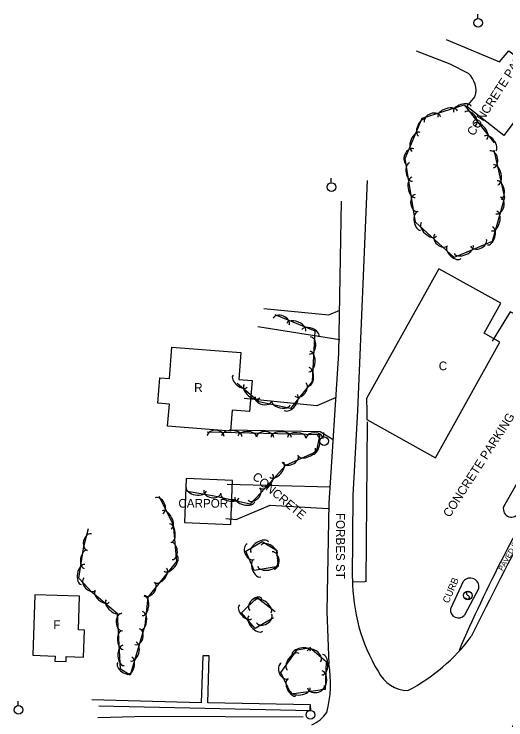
# Model space of a CAD drawing. Extents: x 1441650 to 1491889, y 345904 to 358319.
# Drawn here: x 1441659 to 1441941.4, y 356898.7 to 357304.3 of the extents above; entities that cross this region are included whole.
import ezdxf

# ---------------------------------------------------------------- set-up
doc = ezdxf.new("R2010")
doc.units = 0
for name, color, linetype in [('S_BUILDING', 7, 'Continuous'), ('S_BUILDING_ANNOT', 7, 'Continuous'), ('S_CURB_ANNOT', 7, 'Continuous'), ('S_EDGE_PAVEMENT', 7, 'Continuous'), ('S_EDGE_PAVEMENT_ANNOT', 7, 'Continuous'), ('S_IRON_PIN_ANNOT', 7, 'Continuous'), ('S_PARKING', 7, 'Continuous'), ('S_PARKING_ANNOT', 7, 'Continuous'), ('S_SHOULDER', 7, 'Continuous'), ('S_SHOULDER_ANNOT', 7, 'Continuous'), ('S_SIDEWALK', 7, 'Continuous'), ('S_SIGN', 7, 'Continuous'), ('S_STREAM', 7, 'Continuous'), ('S_TREE', 7, 'Continuous'), ('S_UTILITY_POLE', 7, 'Continuous')]:
    doc.layers.add(name, color=color, linetype=linetype)

msp = doc.modelspace()

# ---------------------------------------------------------------- linework, layer by layer
at = {"layer": 'S_BUILDING'}
for points in [[(1441902.86, 357157.99), (1441861.37, 357083.48), (1441861.51, 357076.17), (1441861.66, 357071.31), (1441901.05, 357049.38), (1441938.02, 357115.79), (1441928.94, 357120.85), (1441938.55, 357138.11)], [(1441749.67, 357112.86), (1441789.22, 357109.77), (1441788.01, 357094.32), (1441795.66, 357093.72), (1441794.27, 357075.98), (1441784.15, 357076.77), (1441783.2, 357064.59), (1441747.17, 357067.41), (1441748.17, 357080.22), (1441741.61, 357080.74), (1441742.75, 357095.26), (1441748.26, 357094.83)], [(1441756.81, 357012.12), (1441783.46, 357011), (1441784.52, 357036.25), (1441757.87, 357037.37)], [(1441670.85, 356970.63), (1441669.75, 356935.79), (1441682.52, 356935.39), (1441682.43, 356932.49), (1441688.93, 356932.28), (1441689.01, 356935.05), (1441698.96, 356934.73), (1441699.45, 356950.25), (1441695.92, 356950.36), (1441696.53, 356969.83)]]:
    msp.add_lwpolyline(points, close=True, dxfattribs=at)
at = {"layer": 'S_EDGE_PAVEMENT'}
for points in [[(1441853.34, 356979.85), (1441853.79, 357027.57), (1441856.38, 357076.43), (1441861.97, 357208.74)], [(1441846.77, 357196.76), (1441845.23, 357109.36), (1441839.79, 357023.23), (1441838.65, 356961.04), (1441839.79, 356930.8)]]:
    msp.add_lwpolyline(points, dxfattribs=at)
for centre, major_axis, ratio, start_param, end_param in [((1442935.82, 356469.11), (-610.97, -1169.74), 0.849265, 4.690768, 4.747495), ((1441956.76, 356979.67), (69, -77.05), 0.999914, 3.980335, 4.521011), ((1442895.66, 356480.85), (-303.25, -992.83), 0.998616, 4.518038, 4.6864), ((1441834.64, 357010.47), (103.09, 34.05), 0.990271, 4.880381, 5.325993), ((1441781.19, 356918.86), (10, 61.39), 0.956263, 4.608939, 5.060354), ((1441884.32, 356933.82), (13.81, -13.08), 0.929568, 4.342057, 5.477309), ((1441828.5, 356905.84), (11, 8.78), 0.668203, 4.336902, 5.159278)]:
    msp.add_ellipse(centre, major_axis=major_axis, ratio=ratio, start_param=start_param, end_param=end_param, dxfattribs=at)
at = {"layer": 'S_IRON_PIN_ANNOT'}
msp.add_lwpolyline([(1441861.19, 356977.93), (1441861.97, 357070.06)], dxfattribs=at)
at = {"layer": 'S_PARKING'}
for points in [[(1441907.19, 357289.69), (1441937.66, 357276.88), (1441943.02, 357283.25), (1441964.59, 357266.99), (1441940.31, 357234.6), (1441918.93, 357251.18), (1441923.87, 357257.04)], [(1441919.96, 357270.13), (1441909.48, 357275.48), (1441890.1, 357283.03)], [(1441802.4, 357135.09), (1441839.81, 357131.56), (1441846.13, 357134.1)], [(1441971.08, 357118.94), (1441943.79, 357133.21), (1441933.51, 357116.42)], [(1441846.09, 357117.06), (1441798.93, 357124.6)], [(1441843.89, 357083.98), (1441832.88, 357079.08), (1441791.18, 357083.48)], [(1441782.44, 357065.44), (1441834.7, 357064.5), (1441842.29, 357059.8)], [(1441940.18, 357021.33), (1441960.87, 357057.6)], [(1441840.64, 357032.49), (1441781.45, 357033.89)], [(1441780.58, 357014.37), (1441786.58, 357013.9), (1441806.12, 357022.09), (1441839.4, 357020.14)], [(1441853.55, 356977.98), (1441860.69, 356978.13)], [(1441909.78, 356962.74), (1441917.02, 356978.33)], [(1441925.88, 356974.37), (1441917.73, 356958.94)]]:
    msp.add_lwpolyline(points, dxfattribs=at)
for centre, radius, start, end in [((1441910.96, 357260.32), 13.32, 345.78, 47.462), ((1441944.6, 357019.9), 4.67, 154.7579, 326.9958), ((1441920.91, 356975.15), 5.03, 351.0414, 140.8018), ((1441914.17, 356961.87), 4.61, 171.5489, 320.5668)]:
    msp.add_arc(centre, radius, start, end, dxfattribs=at)
at = {"layer": 'S_SHOULDER'}
msp.add_ellipse((1442670.9, 356615.51), major_axis=(-407.99, -726.54), ratio=0.986934, start_param=4.675409, end_param=4.818978, dxfattribs=at)
at = {"layer": 'S_SIDEWALK'}
msp.add_lwpolyline([(1441707.68, 356906.68), (1441829.49, 356904.08), (1441829.28, 356907.26), (1441770.2, 356908.46), (1441771.04, 356935.45), (1441767.32, 356935.45), (1441766.45, 356908.39), (1441703.63, 356910.13)], dxfattribs=at)
at = {"layer": 'S_SIGN'}
msp.add_circle((1441919.57, 356970.19), 2.49, dxfattribs=at)
for centre, radius, start, end in [((1441920.26, 356971.52), 1.5, 167.1196, 241.9813), ((1441919.65, 356971.46), 0.95, 16.5258, 156.8957), ((1441919.16, 356968.85), 1.4, 358.6529, 73.7063), ((1441919.42, 356969.37), 1.28, 204.641, 335.359)]:
    msp.add_arc(centre, radius, start, end, dxfattribs=at)
at = {"layer": 'S_STREAM'}
msp.add_lwpolyline([(1441825.01, 356900.24), (1441735.36, 356900.71), (1441707.04, 356899.85)], dxfattribs=at)
at = {"layer": 'S_TREE'}
for points in [[(1441934.56, 357226.19), (1441940.69, 357198.82), (1441933.58, 357173.66), (1441911.75, 357164.46), (1441889.55, 357184.67), (1441883.57, 357221.38), (1441893.43, 357244.44), (1441917.52, 357252.16), (1441934.75, 357230.23)], [(1441808.68, 357131.7), (1441831.73, 357122.21), (1441830.13, 357093.16), (1441817.71, 357077.56), (1441799.63, 357081.41), (1441787.03, 357092.02)], [(1441769.85, 357064.25), (1441834.64, 357062.65), (1441832.46, 357052.66), (1441814.83, 357044.94), (1441800.91, 357029.43), (1441794.53, 357022.66), (1441773.86, 357027.19), (1441757.46, 357030.11)], [(1441742.13, 357027.29), (1441750.35, 357010.91), (1441752.34, 356989.73), (1441735.8, 356969.14), (1441734.07, 356952.86), (1441725.76, 356924.35), (1441720.19, 356927.9), (1441718.32, 356959.6), (1441703.82, 356971.81), (1441696.1, 356980.17), (1441699.15, 356998.33), (1441701.76, 357008.64)], [(1441809.65, 356995.47), (1441810.56, 356986.82), (1441796.9, 356984.46), (1441792.17, 356995.6), (1441801.46, 357001.23), (1441810.2, 356995.77)], [(1441808.07, 356957.36), (1441797.37, 356951.25), (1441789.61, 356960.14), (1441798.55, 356969.05), (1441808.86, 356961.04)], [(1441828.91, 356940.22), (1441838.19, 356932.33), (1441837.63, 356916.08), (1441818.09, 356913.41), (1441812.28, 356925.86), (1441821.64, 356938.86), (1441829.32, 356940.31)]]:
    msp.add_lwpolyline(points, dxfattribs=at)
for centre, major_axis, ratio, start_param, end_param in [((1441907.98, 357246.87), (-5.59, -1.79), 0.55008, 3.141593, 6.283185), ((1441916.42, 357249.58), (-5.09, -1.63), 0.540699, 3.141593, 6.283185), ((1441899.24, 357243.8), (-4.72, -1.51), 0.685311, 3.141593, 6.283185), ((1441920.88, 357244.02), (-3.06, 3.9), 0.685311, 3.141593, 6.283185), ((1441893.43, 357239.04), (-2.1, -4.92), 0.540699, 3.141593, 6.283185), ((1441926.81, 357236.91), (-3.63, 4.61), 0.55008, 3.141593, 6.283185), ((1441889.94, 357230.89), (-2.31, -5.4), 0.55008, 3.141593, 6.283185), ((1441932.29, 357229.93), (-3.3, 4.2), 0.540699, 3.141593, 6.283185), ((1441886.54, 357222.27), (-1.95, -4.56), 0.685311, 3.141593, 6.283185), ((1441933.32, 357220.84), (-1.08, 4.84), 0.685311, 3.141593, 6.283185), ((1441887, 357213.51), (0.86, -5.28), 0.540699, 3.141593, 6.283185), ((1441935.59, 357211.86), (-1.28, 5.73), 0.55008, 3.141593, 6.283185), ((1441888.42, 357204.76), (0.94, -5.79), 0.55008, 3.141593, 6.283185), ((1441937.53, 357203.2), (-1.17, 5.22), 0.540699, 3.141593, 6.283185), ((1441890.17, 357195.67), (0.8, -4.89), 0.685311, 3.141593, 6.283185), ((1441936.94, 357194.34), (1.35, 4.77), 0.685457, 3.141593, 6.283185), ((1441891.57, 357185.46), (0.86, -5.28), 0.540699, 3.141593, 6.283185), ((1441934.68, 357185.36), (1.59, 5.65), 0.550197, 3.141593, 6.283185), ((1441897.2, 357180.57), (4.34, -3.95), 0.55008, 3.141593, 6.283185), ((1441932.27, 357176.82), (1.45, 5.14), 0.540815, 3.141593, 6.283185), ((1441904.22, 357174.53), (3.66, -3.34), 0.685311, 3.141593, 6.283185), ((1441925.64, 357172.9), (4.57, 1.93), 0.685346, 3.141593, 6.283185), ((1441911.66, 357167.4), (3.95, -3.6), 0.540699, 3.141593, 6.283185), ((1441917.21, 357169.06), (5.41, 2.28), 0.550108, 3.141593, 6.283185), ((1441812.36, 357127.61), (-4.58, 1.89), 0.685309, 3.141589, 6.283181), ((1441821.02, 357124.33), (-5.43, 2.23), 0.550078, 3.14159, 6.283183), ((1441829.22, 357120.95), (-4.94, 2.03), 0.540698, 3.14159, 6.283183), ((1441828.88, 357113.89), (0.27, 4.95), 0.685312, 3.141589, 6.283181), ((1441828.63, 357104.64), (0.32, 5.86), 0.55008, 3.14159, 6.283183), ((1441828.15, 357095.78), (0.29, 5.34), 0.5407, 3.14159, 6.283183), ((1441788.81, 357093.29), (4.09, -3.44), 0.540698, 3.141593, 6.283185), ((1441795.6, 357087.58), (4.49, -3.78), 0.550078, 3.141593, 6.283185), ((1441823.41, 357088.55), (3.09, 3.88), 0.685311, 3.141593, 6.283185), ((1441802.28, 357083.28), (4.85, -1.03), 0.685309, 3.141595, 6.283188), ((1441817.85, 357081.14), (3.66, 4.59), 0.55008, 3.141593, 6.283185), ((1441812.3, 357080.88), (5.23, -1.11), 0.540698, 3.141594, 6.283187), ((1441774.74, 357061.74), (-4.95, 0.12), 0.685311, 3.141593, 6.283185), ((1441784, 357061.78), (-5.87, 0.14), 0.55008, 3.141593, 6.283185), ((1441792.87, 357061.56), (-5.34, 0.13), 0.540699, 3.141593, 6.283185), ((1441803.16, 357061.04), (-4.95, 0.12), 0.685311, 3.141593, 6.283185), ((1441812.42, 357061.07), (-5.87, 0.14), 0.55008, 3.141593, 6.283185), ((1441821.29, 357060.86), (-5.34, 0.13), 0.540699, 3.141593, 6.283185), ((1441831.58, 357060.34), (-4.95, 0.12), 0.685311, 3.141593, 6.283185), ((1441831.24, 357056.99), (1.25, 5.73), 0.55008, 3.141593, 6.283185), ((1441827.12, 357052.64), (4.9, 2.15), 0.540699, 3.141593, 6.283185), ((1441809.77, 357042.48), (3.92, 4.37), 0.55008, 3.141593, 6.283185), ((1441817.58, 357048.75), (4.54, 1.99), 0.685311, 3.141593, 6.283185), ((1441803.85, 357035.88), (3.57, 3.98), 0.540699, 3.141593, 6.283185), ((1441763.63, 357031.17), (5.78, -1.03), 0.55008, 3.141593, 6.283185), ((1441772.79, 357029.8), (4.88, -0.87), 0.685311, 3.141593, 6.283185), ((1441796.75, 357028.49), (3.4, 3.61), 0.685311, 3.141593, 6.283185), ((1441742.25, 357021.81), (-2.22, 4.43), 0.675801, 3.141593, 6.283185), ((1441782.91, 357027.38), (5.22, -1.14), 0.540699, 3.141593, 6.283185), ((1441791.57, 357025.48), (5.73, -1.26), 0.55008, 3.141593, 6.283185), ((1441746.63, 357013.65), (-2.63, 5.24), 0.542446, 3.141593, 6.283185), ((1441748.7, 357005.99), (-0.5, 5.32), 0.534784, 3.141465, 6.283058), ((1441702.22, 357000.8), (-1.18, -4.8), 0.682031, 3.13351, 6.275103), ((1441800.1, 356997.93), (-5.02, -3.04), 0.55002, 3.141593, 6.283185), ((1441749.41, 356995.71), (-0.46, 4.93), 0.677813, 3.14138, 6.282972), ((1441794.86, 356995.35), (1.94, -4.56), 0.685353, 3.141624, 6.283216), ((1441805.42, 356996.25), (-4.53, 2.83), 0.540687, 3.141593, 6.283185), ((1441700.05, 356990.94), (-0.88, -5.27), 0.536715, 3.140087, 6.28168), ((1441807.8, 356990.29), (-0.52, 4.93), 0.685297, 3.141593, 6.283185), ((1441748.79, 356988.69), (3.67, 4.58), 0.549724, 3.140183, 6.281775), ((1441798.65, 356985.77), (2.09, -4.92), 0.540733, 3.141611, 6.283204), ((1441698.58, 356982.19), (-0.97, -5.79), 0.546026, 3.140039, 6.281631), ((1441743.24, 356981.78), (3.34, 4.17), 0.54035, 3.140227, 6.281819), ((1441804.76, 356987.97), (5.78, 1), 0.550047, 3.141505, 6.283097), ((1441702.47, 356976.73), (3.36, -3.64), 0.67588, 3.141593, 6.283185), ((1441736.59, 356973.92), (3.09, 3.87), 0.684867, 3.139284, 6.280877), ((1441709.59, 356969.69), (4.1, -3.42), 0.534801, 3.133191, 6.274784), ((1441733.18, 356964.42), (0.58, 5.8), 0.549153, 3.129823, 6.271416), ((1441797.85, 356964.99), (-3.51, -3.5), 0.685311, 3.141593, 6.283185), ((1441716.36, 356963.99), (4.5, -3.75), 0.544078, 3.132924, 6.274516), ((1441801.91, 356963.76), (-4.63, 3.6), 0.55008, 3.141593, 6.283185), ((1441791.88, 356960.75), (3.52, -4.03), 0.540699, 3.141593, 6.283185), ((1441720.97, 356954.84), (0.32, -4.94), 0.679009, 3.132122, 6.273715), ((1441732.26, 356955.66), (0.53, 5.28), 0.539791, 3.13019, 6.271783), ((1441797.72, 356954.08), (3.86, -4.42), 0.55008, 3.141593, 6.283185), ((1441802.58, 356956.97), (4.3, 2.46), 0.685311, 3.141593, 6.283185), ((1441721.31, 356944.56), (0.33, -5.33), 0.535741, 3.135944, 6.277537), ((1441729.76, 356946.51), (1.18, 4.59), 0.712176, 3.09485, 6.236443), ((1441721.83, 356935.72), (0.36, -5.85), 0.545035, 3.135764, 6.277357), ((1441727.52, 356937.94), (1.49, 5.41), 0.571969, 3.114124, 6.255716), ((1441819.36, 356932.06), (-3.43, -4.76), 0.55008, 3.141593, 6.283185), ((1441824.02, 356937.15), (-5.25, -0.99), 0.540699, 3.141593, 6.283185), ((1441831.14, 356935.19), (-3.78, 3.21), 0.685311, 3.141593, 6.283185), ((1441725.15, 356929.8), (1.36, 4.93), 0.56223, 3.115029, 6.256621), ((1441836, 356930.37), (0.2, 5.86), 0.55008, 3.141593, 6.283185), ((1441722.74, 356929.06), (4.18, -2.66), 0.677182, 3.141593, 6.283185), ((1441814.48, 356926.79), (2.1, -4.49), 0.685311, 3.141593, 6.283185), ((1441835.7, 356921.51), (0.18, 5.34), 0.540699, 3.141593, 6.283185), ((1441818.6, 356917.34), (2.26, -4.84), 0.540699, 3.141593, 6.283185), ((1441823.27, 356916.26), (5.81, 0.79), 0.55008, 3.141593, 6.283185), ((1441832.41, 356917.77), (4.91, 0.67), 0.685311, 3.141593, 6.283185)]:
    msp.add_ellipse(centre, major_axis=major_axis, ratio=ratio, start_param=start_param, end_param=end_param, dxfattribs=at)
at = {"layer": 'S_UTILITY_POLE'}
for p, q in [((1441925.4, 357301.81), (1441925.4, 357304.29)), ((1441841.15, 357207.44), (1441841.15, 357209.92)), ((1441836.88, 357061.37), (1441836.88, 357063.85)), ((1441661.39, 356907.02), (1441661.39, 356909.5)), ((1441829.02, 356904.18), (1441829.02, 356906.66))]:
    msp.add_line(p, q, dxfattribs=at)
for centre in [(1441925.54, 357299.29), (1441841.29, 357204.92), (1441837.02, 357058.85), (1441661.54, 356904.5), (1441829.16, 356901.66)]:
    msp.add_circle(centre, 2.5, dxfattribs=at)

# ---------------------------------------------------------------- texts
at = {"layer": 'S_BUILDING_ANNOT'}
for s, p in [('C', (1441902.88, 357099.63)), ('R', (1441762.43, 357087.2)), ('CARPORT', (1441753.35, 357020.66)), ('F', (1441681.49, 356950.89))]:
    msp.add_text(s, height=5, dxfattribs=at).set_placement(p)
at = {"layer": 'S_CURB_ANNOT'}
msp.add_text('CURB', height=4, rotation=66.9381, dxfattribs=at).set_placement((1441908.55, 356965.41))
at = {"layer": 'S_EDGE_PAVEMENT_ANNOT'}
msp.add_text('FORBES ST', height=5, rotation=270, dxfattribs=at).set_placement((1441843.95, 357017.62))
at = {"layer": 'S_PARKING_ANNOT'}
for s, height, rotation, p in [('CONCRETE PARKING', 5.0003, 57.2921, (1441922.94, 357233.88)), ('CONCRETE PARKING', 5.0003, 57.2921, (1441909.18, 357014.67)), ('CONCRETE', 5, 319.8977, (1441795.37, 357037.71))]:
    msp.add_text(s, height=height, rotation=rotation, dxfattribs=at).set_placement(p)
at = {"layer": 'S_SHOULDER_ANNOT'}
msp.add_text('PAVED SHOULDER', height=3.0002, rotation=61.3991, dxfattribs=at).set_placement((1441939.6, 356984.06))

doc.saveas('drawing.dxf')
